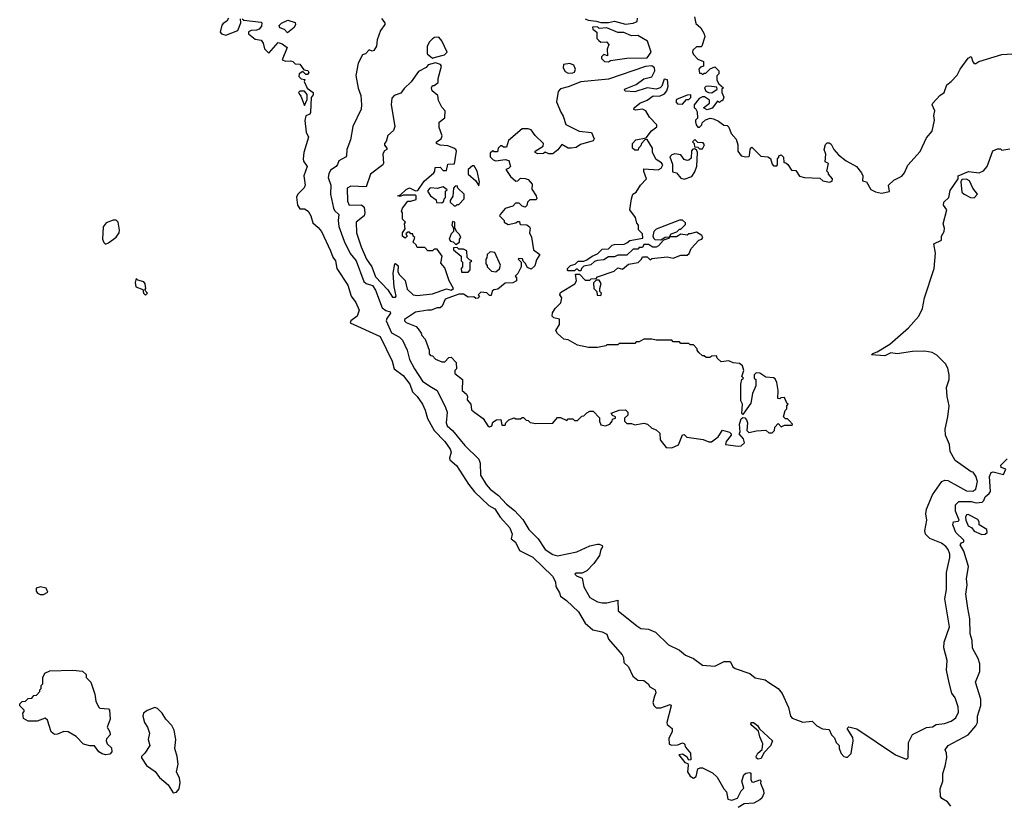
# Model space of a CAD drawing. Extents: x 2210602 to 2357277, y 510288 to 673808.
# Tile 281 of 464: x 2297600 to 2303980, y 583748 to 588836. Entities that reach past the tile are written whole.
import ezdxf

# ---------------------------------------------------------------- set-up
doc = ezdxf.new("R2010")
doc.units = 0

msp = doc.modelspace()

# ---------------------------------------------------------------- linework, layer by layer
at = {"layer": '0CON05XD'}
for points in [[(2298952.5, 588845), (2298942.9, 588827.1), (2298918.3, 588811.7), (2298910.5, 588799.5), (2298900, 588755), (2298906.7, 588745), (2298935, 588736), (2299013.3, 588765), (2299032.5, 588815), (2299031.7, 588841.7)], [(2299041.7, 588841.7), (2299053, 588833), (2299165, 588820), (2299170, 588815), (2299167.5, 588795), (2299152.5, 588775), (2299135, 588767.5), (2299100, 588765), (2299083.6, 588756.4), (2299082.5, 588745), (2299125, 588710), (2299165, 588702.5), (2299177.5, 588685), (2299186.4, 588646.4), (2299215, 588620), (2299275, 588687.5), (2299300.7, 588680.7), (2299332.5, 588655), (2299300, 588575), (2299325, 588567.5), (2299355, 588570), (2299370, 588565), (2299385, 588550), (2299415, 588547.5), (2299441.7, 588511.7), (2299466.4, 588506.4), (2299472.5, 588495), (2299465, 588480), (2299455, 588480), (2299435, 588500), (2299410, 588485), (2299408.3, 588468.3), (2299423.3, 588453.3), (2299448.3, 588448.3), (2299442.5, 588435), (2299463.3, 588393.3), (2299502.5, 588365), (2299501.7, 588348.3), (2299488.3, 588331.7), (2299483.3, 588235), (2299480, 588225), (2299455, 588213.3), (2299447.5, 588182.5), (2299456.8, 588106.8), (2299472, 588075), (2299441.9, 587975), (2299437.1, 587935), (2299439.7, 587919.7), (2299462, 587885), (2299441.9, 587825), (2299450.8, 587765), (2299443, 587747), (2299402.5, 587705), (2299393.6, 587686.4), (2299400, 587635), (2299415, 587611.2), (2299445, 587611.2), (2299470, 587595), (2299487.5, 587565), (2299499.5, 587519.5), (2299535, 587490), (2299555, 587463.3), (2299615, 587340), (2299628, 587298), (2299646, 587275), (2299655.8, 587225), (2299726.6, 587116.6), (2299747.5, 587045), (2299778, 587005), (2299798.8, 586955), (2299786, 586915), (2299746.2, 586885), (2299742.3, 586872.3), (2299935, 586784.2), (2300014.3, 586625), (2300026.7, 586575), (2300085, 586531.2), (2300127.1, 586475), (2300146, 586425), (2300176, 586395), (2300210, 586345), (2300227.4, 586307.4), (2300242.2, 586252.2), (2300285.5, 586175), (2300354.2, 586105), (2300390, 586055), (2300396, 586035), (2300384.2, 585995.8), (2300388, 585985), (2300429.4, 585949.4), (2300508.1, 585828.1), (2300547.8, 585777.8), (2300640.5, 585690.5), (2300678.3, 585668.3), (2300714, 585615), (2300775.5, 585545.5), (2300790, 585505), (2300783.8, 585475), (2300813, 585453), (2300838.3, 585398.3), (2300925, 585355.7), (2301053, 585233), (2301070.8, 585195), (2301074.2, 585164.2), (2301098.8, 585125), (2301105, 585102.5), (2301144, 585075), (2301220.9, 585000.9), (2301265, 584928), (2301313.9, 584883.9), (2301375, 584872.5), (2301405, 584856.2), (2301415.8, 584825), (2301503.3, 584723.3), (2301512.5, 584705), (2301515, 584673.3), (2301545.8, 584645.8), (2301573.8, 584585), (2301605, 584558.8), (2301645, 584557.5), (2301672.5, 584535), (2301682.5, 584515), (2301717.5, 584495), (2301723, 584477), (2301713.3, 584455), (2301702.5, 584415), (2301708, 584395), (2301725, 584378.8), (2301755, 584378.8), (2301815, 584400), (2301821.7, 584391.7), (2301792.5, 584285), (2301795, 584272.5), (2301827.5, 584245), (2301827.5, 584225), (2301807, 584183), (2301807.5, 584145), (2301825, 584137.5), (2301865, 584140), (2301895, 584152.5), (2301907, 584147), (2301913.9, 584123.9), (2301946.2, 584085), (2301948.3, 584041.7), (2301935, 584040), (2301925, 584060), (2301895, 584080), (2301870, 584075), (2301910, 584025), (2301928.3, 584018.3), (2301932.5, 584005), (2301927.5, 583965), (2301945, 583936.7), (2301965, 583923.3), (2301983.3, 583935), (2301993.3, 583985), (2302009.3, 583990.7), (2302025, 583990), (2302088.5, 583958.5), (2302119.7, 583929.7), (2302162.2, 583855), (2302180, 583835), (2302187.7, 583787.7), (2302215, 583780.6), (2302251.2, 583795), (2302275, 583842.5), (2302291.7, 583858.3), (2302279.4, 583905), (2302292.9, 583945), (2302305, 583955.7), (2302331.7, 583961.7), (2302337, 583957), (2302337.5, 583915), (2302345, 583900), (2302355, 583898), (2302395, 583912.5), (2302402.5, 583905), (2302400.7, 583890.7), (2302420, 583845), (2302421.2, 583825), (2302408.8, 583795), (2302395, 583783.8), (2302357.3, 583762.7), (2302295, 583758.8), (2302255, 583734)], [(2299335, 588750), (2299315, 588772.5), (2299285, 588782.5), (2299281.7, 588798.3), (2299296.4, 588813.6), (2299337, 588833), (2299385, 588817.5), (2299387.5, 588805), (2299377.5, 588785), (2299335, 588750)], [(2299943.4, 588843.4), (2299966.7, 588815), (2299966.7, 588805), (2299938.8, 588765), (2299916, 588705), (2299911.2, 588665), (2299895, 588637.5), (2299885, 588632.5), (2299865, 588640), (2299840, 588615), (2299820.7, 588609.3), (2299793.8, 588555), (2299777.1, 588475), (2299793.3, 588393.3), (2299809.5, 588345), (2299815.8, 588284.2), (2299812.7, 588257.3), (2299758.8, 588145), (2299742.7, 588057.3), (2299720, 587995), (2299718, 587955), (2299711.2, 587945), (2299668.3, 587921.7), (2299658.3, 587898.3), (2299650, 587885), (2299615, 587860.8), (2299602.4, 587837.6), (2299598.8, 587815), (2299616.2, 587765), (2299613.3, 587705), (2299632.5, 587615), (2299639.7, 587599.7), (2299667.5, 587575), (2299663.5, 587535), (2299667.6, 587497.6), (2299701.6, 587401.6), (2299742.2, 587322.2), (2299779.5, 587275), (2299830.1, 587140.1), (2299845, 587127.7), (2299886.2, 587115), (2299904.7, 587084.7), (2299949.3, 586969.3), (2299971.9, 586951.9), (2300001.2, 586945), (2300002.5, 586935), (2299978.1, 586901.9), (2299973.8, 586885), (2300008.7, 586808.7), (2300060.6, 586780.6), (2300080.2, 586760.2), (2300111.1, 586695), (2300126.5, 586635), (2300158.5, 586575), (2300210.6, 586495), (2300257, 586463), (2300305, 586434), (2300360, 586325), (2300369.4, 586295), (2300362.9, 586225), (2300370.8, 586205), (2300405, 586175.6), (2300485, 586079.4), (2300575, 585989.2), (2300583.3, 585963.3), (2300586.4, 585886.4), (2300621.9, 585825), (2300647.5, 585795), (2300703.6, 585753.6), (2300755, 585698.5), (2300807, 585657), (2300859.5, 585599.5), (2300899.1, 585535), (2300959.4, 585475), (2301005, 585404.3), (2301055, 585373.1), (2301085, 585364.3), (2301210.5, 585389.5), (2301295, 585428), (2301345, 585438.8), (2301355, 585440), (2301375, 585430), (2301377, 585423), (2301366.1, 585403.9), (2301356.2, 585365), (2301321.2, 585315), (2301275, 585266.7), (2301245, 585252.5), (2301205, 585252.5), (2301197.5, 585245), (2301207.5, 585235), (2301245, 585220), (2301255, 585162.5), (2301293.8, 585095), (2301345, 585065.7), (2301375, 585058.9), (2301405, 585058.9), (2301475, 585076.7), (2301477.4, 585007.4), (2301599.7, 584909.7), (2301625, 584893.8), (2301675, 584888), (2301720, 584870), (2301805, 584788), (2301875, 584753.8), (2301915, 584721.2), (2301965, 584698.8), (2302025, 584656.2), (2302105, 584650), (2302165, 584678.8), (2302199.3, 584679.3), (2302206.7, 584676.7), (2302220, 584645), (2302236.2, 584635), (2302330.9, 584600.9), (2302365, 584572.9), (2302431.4, 584561.4), (2302453.5, 584543.5), (2302515, 584505.5), (2302541.5, 584471.5), (2302581.3, 584381.3), (2302594.8, 584325), (2302605, 584312.9), (2302675, 584286.7), (2302735, 584292.5), (2302765, 584262.5), (2302803, 584243), (2302845, 584240), (2302860, 584205), (2302880, 584185), (2302890, 584155), (2302910, 584135), (2302910, 584115), (2302923, 584083), (2302940, 584065), (2302955, 584060), (2302965, 584060), (2302987, 584083), (2303000, 584165), (2302997.7, 584187.7), (2302962.5, 584245), (2302973, 584257), (2303025, 584243.8), (2303274.2, 584075), (2303343.8, 584046.2), (2303356.2, 584055), (2303360, 584155), (2303385, 584207.5), (2303475, 584251.2), (2303515, 584256.2), (2303538.6, 584271.4), (2303592.7, 584277.3), (2303635, 584292.5), (2303666.2, 584315), (2303682.3, 584352.3)], [(2301265, 588842.5), (2301283, 588833), (2301335, 588827.5), (2301365, 588817.5), (2301415, 588817.5), (2301455, 588827.5), (2301525, 588806.7)], [(2301525, 588806.7), (2301575, 588813.3), (2301600, 588825), (2301602.5, 588845)], [(2301972.5, 588855), (2301981.2, 588811.2), (2302014, 588784), (2302036.2, 588745), (2302038.8, 588725), (2302020, 588665), (2302015, 588660), (2301985, 588660), (2301961.7, 588638.3), (2301960, 588625), (2301965, 588610), (2301995, 588580), (2302030, 588565), (2302030, 588535), (2302011.7, 588528.3), (2302000, 588515), (2302005, 588490), (2302015, 588490), (2302025, 588480), (2302035, 588490), (2302045, 588490), (2302073, 588517), (2302105, 588530), (2302130, 588505), (2302130, 588485), (2302118.3, 588471.7), (2302117.5, 588445), (2302130.7, 588420.7), (2302160, 588395), (2302150, 588385), (2302150, 588365), (2302162.5, 588335), (2302155, 588310), (2302145, 588310), (2302135, 588300), (2302121.7, 588308.3), (2302086.4, 588263.6), (2302055, 588252.5), (2302030, 588265), (2302070, 588295), (2302070, 588315), (2302036.4, 588336.4), (2302025, 588337.5), (2302003.6, 588326.4), (2301970, 588285), (2301970, 588265), (2301980, 588260), (2301989.3, 588239.3), (2301991.7, 588198.3), (2301980, 588185), (2301980, 588175), (2301982.5, 588155), (2301995, 588140), (2302005, 588140), (2302020, 588155), (2302021.7, 588168.3), (2302043, 588187), (2302075, 588197.5), (2302095, 588193.3), (2302128.3, 588178.3), (2302163, 588153), (2302185, 588150), (2302195, 588140), (2302209.3, 588099.3), (2302241.7, 588061.7), (2302252.5, 588025), (2302252.5, 587985), (2302273.9, 587953.9), (2302305, 587947.5), (2302325, 587950), (2302330, 587955), (2302333, 587997), (2302345, 588010), (2302403, 587953), (2302447, 587947), (2302465, 587937.5), (2302475, 587900), (2302485, 587890), (2302505, 587890), (2302510, 587895), (2302510, 587935), (2302520, 587945), (2302520, 587955), (2302535, 587960), (2302550, 587945), (2302551.7, 587911.7), (2302565, 587910), (2302578.3, 587898.3), (2302601.7, 587861.7), (2302628.3, 587858.3), (2302653, 587823), (2302685, 587813.3), (2302785, 587810), (2302805, 587792.5), (2302846.4, 587783.6), (2302865, 587790), (2302867.5, 587805), (2302840, 587835), (2302840, 587845), (2302830, 587855), (2302840, 587905), (2302820, 587915), (2302822.5, 587965), (2302813.3, 587995), (2302821.2, 588028.8), (2302832.5, 588037.5), (2302845, 588037.5), (2302859.1, 588029.1), (2302874.3, 587995), (2302905, 587960), (2302955, 587922.5), (2303022.5, 587885), (2303054, 587844), (2303063.3, 587825), (2303061.7, 587791.7), (2303086.2, 587786.2), (2303115.6, 587735.6), (2303145, 587720.8), (2303185, 587712), (2303235.9, 587724.1), (2303230, 587765), (2303265, 587797.5), (2303315, 587823.3), (2303333.3, 587845), (2303355.7, 587894.3), (2303435, 587982.5), (2303475, 588070), (2303513.3, 588115), (2303526.7, 588185), (2303522.5, 588215), (2303530, 588245), (2303513.3, 588285), (2303516.7, 588295), (2303562.5, 588345), (2303590, 588365), (2303606.7, 588415), (2303636.7, 588435), (2303673.9, 588476.1), (2303693.3, 588515), (2303745, 588586.7), (2303765, 588597.5), (2303775, 588562.5), (2303785, 588553.3), (2303795, 588553.3), (2303815, 588566.2), (2303965, 588610), (2304065, 588616)], [(2301415, 588563.3), (2301428.3, 588571.7), (2301535, 588586.7), (2301665, 588590), (2301692.5, 588625), (2301667, 588697), (2301605, 588733.3), (2301565, 588732.5), (2301515, 588752.5), (2301475, 588752.5), (2301405, 588782.5), (2301355, 588780), (2301345, 588790), (2301311.7, 588788.3), (2301313.6, 588773.6), (2301340, 588755), (2301340, 588715), (2301351.7, 588701.7), (2301365, 588690), (2301401.7, 588691.7), (2301417.5, 588675), (2301407.5, 588645), (2301408.3, 588601.7), (2301385, 588610), (2301370, 588595), (2301370, 588585), (2301390, 588565), (2301415, 588563.3)], [(2300275, 588587.5), (2300295, 588593.3), (2300351.7, 588608.3), (2300370, 588625), (2300335, 588700), (2300315, 588722.5), (2300288.3, 588721.7), (2300275, 588712.5), (2300255, 588692.5), (2300241.2, 588665), (2300240, 588615), (2300275, 588587.5)], [(2300035, 587040), (2300040, 587045), (2300026.2, 587105), (2300020, 587195), (2300030, 587255), (2300035, 587257.5), (2300051.7, 587241.7), (2300051.2, 587205), (2300058.8, 587185), (2300096.8, 587146.8), (2300111.4, 587091.4), (2300150, 587055), (2300175, 587049.4), (2300275, 587060.8), (2300365, 587092.5), (2300395, 587083.3), (2300410, 587095), (2300382.5, 587145), (2300355, 587230), (2300328.3, 587258.3), (2300336.7, 587305), (2300305, 587350), (2300285, 587350), (2300275, 587340), (2300245, 587340), (2300225, 587360), (2300175, 587360), (2300168.3, 587378.3), (2300150, 587395), (2300160, 587425), (2300150, 587435), (2300148.3, 587448.3), (2300135, 587450), (2300125, 587460), (2300115, 587460), (2300101.7, 587448.3), (2300110, 587435), (2300098.3, 587421.7), (2300080, 587435), (2300080, 587455), (2300097.5, 587482.5), (2300092.5, 587515), (2300100, 587525), (2300080, 587545), (2300080, 587585), (2300073, 587597), (2300080, 587615), (2300115, 587660), (2300135, 587660), (2300168.3, 587671.7), (2300170, 587695), (2300165, 587700), (2300085, 587700), (2300065, 587690), (2300050, 587695), (2300068.3, 587701.7), (2300103.9, 587736.1), (2300125, 587746.7), (2300165, 587727.5), (2300179.3, 587730.7), (2300220.7, 587789.3), (2300282.5, 587845), (2300290, 587855), (2300291.7, 587878.3), (2300325, 587880), (2300345, 587860), (2300365, 587860), (2300375, 587900), (2300418.3, 587901.7), (2300430, 587985), (2300426.4, 587996.4), (2300412.5, 588005), (2300375, 588018.8), (2300323.6, 588023.6), (2300300, 588035), (2300300, 588045), (2300330, 588065), (2300337, 588083), (2300318.3, 588138.3), (2300318.3, 588171.7), (2300355, 588200), (2300357.5, 588245), (2300335, 588270), (2300313, 588313), (2300310, 588345), (2300272.5, 588375), (2300267.5, 588395), (2300275, 588410), (2300285, 588410), (2300311.7, 588428.3), (2300312.5, 588455), (2300333.3, 588535), (2300326.1, 588546.1), (2300295, 588556.7), (2300246.4, 588543.6), (2300233, 588527), (2300185, 588500), (2300136.4, 588433.6), (2300090.3, 588389.7), (2300069.5, 588360.5), (2300027.5, 588345), (2300012.3, 588327.7), (2300006, 588285), (2300030.8, 588145), (2300021.7, 588118.3), (2299985.8, 588085), (2299973.6, 588046.4), (2299963.3, 588035), (2299963, 588023), (2299980, 588005), (2299980, 587995), (2299963.6, 587986.4), (2299953, 587967), (2299956.7, 587905), (2299952.5, 587895), (2299874.2, 587835.8), (2299845, 587752.5), (2299745, 587757.8), (2299721.9, 587745), (2299725, 587660), (2299735, 587635.8), (2299815, 587636.2), (2299831.7, 587621.7), (2299836.7, 587585), (2299832.5, 587565), (2299780, 587525), (2299783.3, 587456.7), (2299812.9, 587365), (2299846.5, 587285), (2299881.9, 587235), (2299905, 587170), (2299985.9, 587085.9), (2300015, 587040), (2300035, 587040)], [(2301825, 586063.3), (2301868, 586082), (2301895, 586147.5), (2301905, 586150), (2301923.3, 586133.3), (2302028.3, 586118.3), (2302065, 586102.5), (2302083, 586103), (2302125.9, 586134.1), (2302155, 586177.5), (2302200, 586165), (2302210, 586155), (2302210, 586145), (2302177.5, 586105), (2302172.5, 586085), (2302255, 586073.8), (2302275, 586076.7), (2302296.7, 586095), (2302290.7, 586120.7), (2302262.5, 586155), (2302267.5, 586165), (2302263.9, 586216.1), (2302275, 586250), (2302285, 586260), (2302298.3, 586258.3), (2302310, 586245), (2302316.7, 586225), (2302312.5, 586175), (2302325, 586163.3), (2302375, 586174), (2302435, 586177.5), (2302455, 586160), (2302475, 586160), (2302490, 586175), (2302493, 586197), (2302515, 586220), (2302535, 586200), (2302555, 586210), (2302605, 586210), (2302607, 586217), (2302588.3, 586238.3), (2302575, 586250), (2302561.7, 586251.7), (2302550, 586265), (2302560, 586305), (2302570, 586315), (2302570, 586335), (2302580, 586345), (2302571.7, 586351.7), (2302555, 586390), (2302533, 586387), (2302525, 586380), (2302511.7, 586381.7), (2302513.8, 586435), (2302506.1, 586486.1), (2302495, 586510), (2302485, 586517.5), (2302435, 586520), (2302395, 586547.5), (2302371.7, 586548.3), (2302360, 586535), (2302360, 586515), (2302370, 586505), (2302370, 586465), (2302347.5, 586415), (2302338.3, 586351.7), (2302285, 586280), (2302280, 586285), (2302282.5, 586345), (2302272.5, 586367.5), (2302272.5, 586475), (2302280, 586505), (2302290, 586515), (2302280, 586525), (2302292.5, 586565), (2302283.3, 586595), (2302265, 586610), (2302223, 586613), (2302195, 586627.5), (2302145, 586620), (2302120, 586645), (2302115, 586660), (2302085, 586657.5), (2302071.7, 586648.3), (2302048.3, 586648.3), (2302035, 586660), (2302025, 586660), (2302001.7, 586681.7), (2301990, 586695), (2301990, 586705), (2301965, 586730), (2301945, 586730), (2301935, 586740), (2301885, 586740), (2301875, 586750), (2301835, 586750), (2301825, 586760), (2301725, 586760), (2301695, 586767.5), (2301645, 586767.5), (2301615, 586750), (2301595, 586750), (2301585, 586740), (2301485, 586740), (2301475, 586730), (2301405, 586730), (2301397, 586723), (2301345, 586712.5), (2301285, 586712.5), (2301215, 586727.5), (2301155, 586762.5), (2301125, 586767.5), (2301084.1, 586804.1), (2301073.6, 586823.6), (2301097, 586863), (2301097.5, 586897.5), (2301060, 586905), (2301050, 586915), (2301053, 586937), (2301070, 586965), (2301107, 587003), (2301112.5, 587035), (2301100, 587055), (2301105, 587070), (2301197.5, 587125), (2301207.5, 587145), (2301201.7, 587188.3), (2301228.3, 587188.3), (2301265, 587150), (2301295, 587150), (2301303, 587157), (2301335, 587160), (2301345, 587170), (2301451.7, 587208.3), (2301475, 587230), (2301505, 587220), (2301545, 587252.5), (2301607, 587263), (2301630, 587285), (2301635, 587300), (2301665, 587300), (2301685, 587280), (2301695, 587290), (2301795, 587300), (2301835, 587292.5), (2301885, 587310), (2301925, 587310), (2301938.3, 587321.7), (2301950, 587355), (2302001.7, 587408.3), (2302020, 587415), (2302027.5, 587425), (2302019.3, 587439.3), (2301985, 587460), (2301945, 587450), (2301935, 587450), (2301925, 587440), (2301885, 587447.5), (2301855, 587430), (2301810, 587430), (2301805, 587420), (2301771.7, 587408.3), (2301739.3, 587370.7), (2301725, 587362.5), (2301703, 587363), (2301675, 587380), (2301645, 587380), (2301635, 587360), (2301615, 587360), (2301605, 587350), (2301575, 587350), (2301535, 587310), (2301475, 587310), (2301455, 587300), (2301415, 587300), (2301385, 587280), (2301343, 587277), (2301325, 587270), (2301301.7, 587248.3), (2301255, 587240), (2301240, 587225), (2301235, 587210), (2301225, 587210), (2301215, 587220), (2301205, 587220), (2301195, 587210), (2301155, 587210), (2301150, 587215), (2301150, 587225), (2301170, 587245), (2301198.3, 587251.7), (2301218.3, 587271.7), (2301255, 587272.5), (2301275, 587280), (2301310, 587305), (2301345, 587320), (2301375, 587350), (2301415, 587352.5), (2301440, 587375), (2301455, 587380), (2301517, 587383), (2301535, 587390), (2301553, 587407), (2301638.3, 587421.7), (2301635, 587450), (2301610, 587475), (2301610, 587505), (2301598.3, 587518.3), (2301590, 587555), (2301553.3, 587605), (2301563.6, 587676.4), (2301573.6, 587706.4), (2301595, 587720), (2301622.5, 587765), (2301662.5, 587805), (2301643.6, 587853.6), (2301645, 587870), (2301736.7, 587863.3), (2301756.4, 587873.6), (2301767.5, 587895), (2301759.3, 587909.3), (2301725, 587930), (2301700, 587975), (2301700, 588005), (2301665, 588060), (2301651.7, 588058.3), (2301630, 588035), (2301625, 588020), (2301610, 588005), (2301608.3, 587991.7), (2301585, 587990), (2301570, 588005), (2301570, 588035), (2301591.7, 588058.3), (2301658.3, 588071.7), (2301693.6, 588116.4), (2301728.3, 588141.7), (2301727.5, 588155), (2301680, 588205), (2301657.5, 588245), (2301635, 588256.2), (2301590.7, 588250.7), (2301580, 588255), (2301582.5, 588265), (2301617.5, 588295), (2301665.7, 588314.3), (2301705, 588343.3), (2301745, 588340), (2301777.5, 588355), (2301792.5, 588375), (2301802.5, 588405), (2301797, 588447), (2301775, 588450), (2301760, 588405), (2301750, 588395), (2301725, 588386.7), (2301665, 588393.8), (2301585, 588368.8), (2301523, 588373), (2301520, 588385), (2301595, 588416.7), (2301645, 588453.8), (2301695, 588466.7), (2301716.2, 588505), (2301713.6, 588523.6), (2301695, 588536.7), (2301655, 588533.3), (2301415, 588450), (2301235, 588434), (2301155, 588401.9), (2301105, 588388.8), (2301089.2, 588370.8), (2301077.5, 588305), (2301107, 588237), (2301121.7, 588211.7), (2301138.3, 588158.3), (2301225, 588113.3), (2301306.1, 588106.1), (2301322.5, 588065), (2301315, 588052.5), (2301233, 588027), (2301205, 588007.5), (2301173, 588003), (2301153, 588003), (2301113, 588027), (2301086.4, 587993.6), (2301055, 587967.5), (2301028.3, 587968.3), (2301005, 587977.5), (2300995, 587970), (2300958.3, 587968.3), (2300940, 587975), (2300940, 587985), (2300993, 588017), (2300993.3, 588035), (2300940, 588085), (2300915, 588122.5), (2300895, 588130), (2300855, 588130), (2300767, 588053), (2300755, 588010), (2300735, 588010), (2300725, 588020), (2300715, 588020), (2300700, 588005), (2300695, 587980), (2300675, 587980), (2300665, 587987.5), (2300648.3, 587971.7), (2300648.3, 587948.3), (2300668.3, 587928.3), (2300685, 587922.5), (2300745, 587930), (2300770, 587925), (2300780, 587885), (2300768.3, 587871.7), (2300750, 587865), (2300780.7, 587820.7), (2300815, 587790), (2300828.3, 587791.7), (2300845, 587810), (2300875, 587807.5), (2300895, 587800), (2300921.7, 587771.7), (2300918.3, 587738.3), (2300947.5, 587695), (2300950, 587675), (2300945, 587670), (2300905, 587670), (2300890, 587655), (2300887, 587633), (2300875, 587622.5), (2300855, 587627.5), (2300837, 587647), (2300813, 587647), (2300795, 587627.5), (2300745, 587612.5), (2300712.5, 587575), (2300710, 587565), (2300740, 587535), (2300740, 587525), (2300765, 587510), (2300815, 587520), (2300825, 587530), (2300838.3, 587528.3), (2300840, 587515), (2300845, 587510), (2300886.4, 587506.4), (2300902.5, 587495), (2300907.5, 587485), (2300902.5, 587455), (2300917, 587427), (2300930, 587345), (2300970, 587315), (2300948.3, 587281.7), (2300937, 587243), (2300915, 587220), (2300890.7, 587230.7), (2300875, 587260), (2300861.7, 587271.7), (2300858.3, 587288.3), (2300835, 587290), (2300830, 587285), (2300850, 587265), (2300850, 587235), (2300827, 587193), (2300810, 587175), (2300820, 587165), (2300820, 587145), (2300795, 587132.5), (2300745, 587130), (2300698.3, 587091.7), (2300673, 587087), (2300661.7, 587078.3), (2300655, 587050), (2300645, 587050), (2300627, 587067), (2300588.3, 587071.7), (2300570, 587055), (2300580, 587045), (2300568.3, 587031.7), (2300555, 587030), (2300541.7, 587041.7), (2300505, 587040), (2300475, 587057.5), (2300445, 587057.5), (2300357.5, 587025), (2300338.3, 586981.7), (2300325, 586970), (2300305, 586970), (2300265.9, 586954.1), (2300245, 586955.8), (2300165, 586942.5), (2300094, 586895), (2300094, 586885), (2300103.3, 586875), (2300168.3, 586848.3), (2300182.5, 586835), (2300202.5, 586805), (2300205, 586790), (2300227, 586767), (2300252.5, 586695), (2300253, 586673), (2300261.7, 586661.7), (2300275, 586660), (2300295, 586637.5), (2300335, 586620), (2300355, 586620), (2300381.7, 586648.3), (2300395, 586650), (2300427.5, 586615), (2300430, 586575), (2300420, 586565), (2300420, 586545), (2300470, 586505), (2300467.5, 586435), (2300495, 586410), (2300502.5, 586395), (2300500, 586375), (2300522.5, 586345), (2300528.3, 586308.3), (2300548.3, 586291.7), (2300603, 586253), (2300632.5, 586205), (2300645, 586200), (2300660, 586205), (2300665, 586230), (2300690, 586245), (2300717, 586247), (2300725, 586210), (2300745, 586210), (2300750, 586225), (2300770, 586245), (2300805, 586257.5), (2300815, 586250), (2300845, 586250), (2300855, 586260), (2300865, 586260), (2300881.7, 586241.7), (2300895, 586240), (2300908.3, 586228.3), (2300945, 586220), (2301055, 586222.5), (2301085, 586260), (2301105, 586260), (2301145, 586240), (2301155, 586250), (2301185, 586250), (2301195, 586240), (2301215, 586240), (2301241.7, 586268.3), (2301255, 586270), (2301275, 586290), (2301295, 586300), (2301315, 586300), (2301357, 586257), (2301356.7, 586235), (2301365, 586212.5), (2301395, 586206.2), (2301423.6, 586216.4), (2301440, 586235), (2301441.7, 586248.3), (2301460, 586255), (2301460, 586265), (2301441.7, 586271.7), (2301431.7, 586288.3), (2301485, 586306.7), (2301525, 586310), (2301540, 586295), (2301540, 586275), (2301520, 586255), (2301520, 586235), (2301535, 586220), (2301565, 586220), (2301585, 586212.5), (2301645, 586222.5), (2301667, 586217), (2301695, 586190), (2301725, 586180), (2301748.3, 586158.3), (2301750, 586115), (2301790, 586065), (2301825, 586063.3)], [(2301155, 588490), (2301185, 588491.2), (2301194, 588496), (2301202, 588515), (2301190.9, 588540.9), (2301165, 588552.5), (2301124, 588546), (2301121.2, 588525), (2301135, 588500), (2301155, 588490)], [(2299445, 588280), (2299461.7, 588318.3), (2299461.7, 588351.7), (2299445, 588372.5), (2299415, 588372.5), (2299407.5, 588365), (2299410, 588355), (2299421.2, 588341.2), (2299445, 588280)], [(2302085, 588363.3), (2302120, 588385), (2302118.3, 588398.3), (2302065, 588406.2), (2302045, 588402.5), (2302037.5, 588395), (2302045, 588372.5), (2302063.6, 588363.6), (2302085, 588363.3)], [(2301895, 588290), (2301921.7, 588318.3), (2301935, 588320), (2301948.3, 588331.7), (2301948.3, 588348.3), (2301925, 588347.5), (2301855, 588320), (2301852.5, 588305), (2301861.7, 588291.7), (2301895, 588290)], [(2302025, 588000), (2302037.5, 588025), (2302028.3, 588038.3), (2301995, 588040), (2301975, 588060), (2301960, 588045), (2301970, 588035), (2301971.7, 588011.7), (2301995, 588010), (2302005, 588000), (2302025, 588000)], [(2301905, 587803.3), (2301955, 587820), (2301975, 587850), (2301987, 587887), (2301992.5, 587975), (2301988.3, 587988.3), (2301975, 588000), (2301961.7, 587998.3), (2301953, 587987), (2301950, 587940), (2301935, 587926.2), (2301925, 587923.3), (2301905, 587930), (2301885, 587960), (2301845, 587967.5), (2301825, 587960), (2301813, 587947), (2301829.3, 587899.3), (2301830, 587850), (2301855, 587843.3), (2301885, 587810), (2301905, 587803.3)], [(2303682.3, 584352.3), (2303681.9, 584385), (2303660.6, 584445), (2303640, 584475), (2303622.1, 584542.1), (2303605.8, 584624.2), (2303610.8, 584685), (2303587.6, 584767.6), (2303591.1, 584805), (2303625.5, 584905), (2303594.4, 585085), (2303606.5, 585145), (2303605.5, 585255), (2303627.3, 585352.7), (2303627.3, 585375), (2303616.7, 585405), (2303600.5, 585425), (2303572.9, 585445), (2303497, 585477), (2303470, 585505), (2303464.3, 585525), (2303477.8, 585595), (2303471.9, 585635), (2303475.6, 585665), (2303515, 585758.8), (2303574.6, 585845.4), (2303595, 585854.4), (2303615, 585852.5), (2303676.2, 585816.2), (2303735, 585785.8), (2303776.4, 585783.6), (2303796, 585795), (2303806.2, 585845), (2303795, 585880), (2303777.5, 585905), (2303765, 585907.5), (2303661.4, 585981.4), (2303629.2, 586039.2), (2303625.8, 586085), (2303600, 586145), (2303595.8, 586185), (2303614.2, 586265), (2303622.5, 586335), (2303608.8, 586395), (2303606.4, 586453.6), (2303622.5, 586505), (2303623.3, 586535), (2303615, 586580), (2303598.3, 586608.3), (2303543.6, 586663.6), (2303511.7, 586681.7), (2303465, 586690), (2303386.1, 586686.1), (2303285, 586671.2), (2303245, 586678), (2303205, 586658.6), (2303120, 586665), (2303127.5, 586675), (2303155.9, 586684.1), (2303239.2, 586735), (2303358.6, 586841.4), (2303426.7, 586915), (2303450, 586965), (2303463.3, 587035), (2303526.1, 587223.9), (2303533.3, 587325), (2303522.5, 587385), (2303572.5, 587407.5), (2303572.5, 587435), (2303590, 587465), (2303592.5, 587485), (2303583.3, 587515), (2303606.7, 587605), (2303586.7, 587635), (2303587.5, 587655), (2303621.2, 587685), (2303630, 587730), (2303680, 587805), (2303680, 587825), (2303747, 587853), (2303816.7, 587843.3), (2303845, 587857.5), (2303868.8, 587885), (2303905, 587986.7), (2303935, 588000), (2303955, 588000), (2303965, 587990), (2304015, 588000)], [(2300575, 587760), (2300580, 587785), (2300563.8, 587855), (2300545, 587890), (2300535, 587890), (2300506.7, 587865), (2300506.1, 587836.1), (2300555, 587792.5), (2300575, 587760)], [(2303785, 587683.3), (2303806.4, 587706.4), (2303776.7, 587745), (2303755, 587792.5), (2303735, 587803.3), (2303705, 587800), (2303697.5, 587785), (2303705, 587720), (2303720, 587705), (2303760, 587685), (2303785, 587683.3)], [(2300335, 587650), (2300348.3, 587661.7), (2300350, 587675), (2300360, 587685), (2300360, 587725), (2300370, 587735), (2300345, 587752.5), (2300305, 587743.3), (2300265, 587746.7), (2300255, 587742.5), (2300243.3, 587725), (2300262.5, 587695), (2300298.3, 587668.3), (2300301.7, 587651.7), (2300335, 587650)], [(2300425, 587630), (2300435, 587640), (2300445, 587640), (2300480, 587675), (2300480, 587705), (2300440, 587745), (2300435, 587760), (2300421.7, 587758.3), (2300410, 587745), (2300407, 587693), (2300390, 587665), (2300390, 587655), (2300415, 587630), (2300425, 587630)], [(2298155, 587382.5), (2298175, 587390), (2298225, 587428), (2298243.5, 587455), (2298246, 587474), (2298237.3, 587525), (2298225, 587538.1), (2298205, 587538.5), (2298160, 587520), (2298140.6, 587495), (2298137.5, 587415), (2298145, 587392.5), (2298155, 587382.5)], [(2301755, 587410), (2301783, 587427), (2301810, 587430), (2301821.7, 587448.3), (2301858.3, 587461.7), (2301875, 587480), (2301885, 587480), (2301915, 587510), (2301915, 587520), (2301895, 587537.5), (2301875, 587537.5), (2301725, 587480), (2301710, 587465), (2301702.5, 587435), (2301708.3, 587418.3), (2301715, 587412.5), (2301755, 587410)], [(2300425, 587380), (2300450, 587395), (2300450, 587415), (2300457.5, 587425), (2300450, 587445), (2300431.7, 587461.7), (2300420, 587485), (2300420, 587525), (2300405, 587530), (2300400, 587505), (2300410, 587485), (2300410, 587465), (2300395, 587450), (2300382.5, 587415), (2300391.7, 587401.7), (2300408.3, 587398.3), (2300425, 587380)], [(2300505, 587200), (2300520, 587215), (2300520, 587265), (2300530, 587275), (2300515, 587280), (2300500, 587295), (2300498.3, 587338.3), (2300475, 587350), (2300445, 587350), (2300435, 587360), (2300411.7, 587358.3), (2300410, 587345), (2300460, 587305), (2300460, 587275), (2300470, 587265), (2300470, 587235), (2300460, 587225), (2300461.7, 587201.7), (2300505, 587200)], [(2300685, 587202.5), (2300708.3, 587221.7), (2300716.4, 587246.4), (2300679.3, 587329.3), (2300648.3, 587331.7), (2300630, 587315), (2300627, 587293), (2300620, 587285), (2300620, 587255), (2300630, 587245), (2300630, 587235), (2300657, 587207), (2300685, 587202.5)], [(2298415, 587052.5), (2298427.5, 587065), (2298410, 587085), (2298417.5, 587095), (2298412.5, 587125), (2298405, 587137.5), (2298365, 587150), (2298355, 587160), (2298347.5, 587135), (2298352.5, 587105), (2298398.3, 587088.3), (2298402.5, 587065), (2298415, 587052.5)], [(2301365, 587050), (2301370, 587065), (2301360, 587075), (2301360, 587095), (2301367, 587127), (2301355, 587150), (2301335, 587150), (2301318.3, 587131.7), (2301320, 587095), (2301340, 587075), (2301341.7, 587051.7), (2301365, 587050)], [(2303633, 583743), (2303611.2, 583771.2), (2303575, 583792), (2303566, 583805), (2303563.8, 583855), (2303581.9, 583905), (2303580.6, 583955), (2303597.8, 584002.2), (2303608.1, 584058.1), (2303606.2, 584085), (2303597, 584107), (2303616.7, 584135), (2303745, 584204.2), (2303796.4, 584263.6), (2303807.1, 584285), (2303806.7, 584325), (2303828.6, 584395), (2303828, 584435), (2303793.3, 584545), (2303821.5, 584615), (2303820.5, 584665), (2303809.8, 584699.8), (2303773.8, 584765), (2303771.2, 584815), (2303758.3, 584858.3), (2303755.6, 584955.6), (2303744.6, 585024.6), (2303731.4, 585115), (2303739.4, 585175), (2303735.9, 585215.9), (2303748.6, 585295), (2303717.8, 585395), (2303694.4, 585435), (2303702.1, 585447.9), (2303717.5, 585455), (2303717.5, 585465), (2303666.7, 585515), (2303646.7, 585565), (2303650, 585585), (2303681.7, 585588.3), (2303687.5, 585595), (2303663.8, 585653.8), (2303664, 585695), (2303685, 585715.6), (2303765, 585716.2), (2303796.6, 585706.6), (2303837.6, 585712.4), (2303847.6, 585722.4), (2303855, 585746.9), (2303882.8, 585767.2), (2303890.4, 585779.6), (2303883.3, 585876.7), (2303895, 585904), (2303907.7, 585907.7), (2303975, 585890), (2303990, 585925), (2303960, 585935), (2303958.3, 585951.7), (2303998.3, 585991.7)], [(2303835, 585502), (2303855, 585504), (2303868.8, 585515), (2303866.7, 585535), (2303817.5, 585565), (2303817.5, 585585), (2303809.3, 585599.3), (2303745, 585632.5), (2303735, 585630), (2303727.5, 585615), (2303730, 585595), (2303745, 585557.5), (2303770, 585545), (2303784.1, 585524.1), (2303835, 585502)], [(2297755, 585113.3), (2297781.7, 585128.3), (2297772.5, 585155), (2297735, 585163.8), (2297706.7, 585155), (2297706.7, 585135), (2297715, 585122.5), (2297733.6, 585113.6), (2297755, 585113.3)], [(2298155, 584075.7), (2298135, 584081.4), (2298113.3, 584095), (2298085, 584132.5), (2298055, 584133.3), (2298012.5, 584145), (2297965, 584193.3), (2297915, 584223.3), (2297885, 584226.7), (2297845, 584208.8), (2297825, 584206.7), (2297803.8, 584225), (2297779.5, 584299.5), (2297765, 584313.3), (2297713.9, 584293.9), (2297653.9, 584293.9), (2297625, 584310), (2297620, 584345), (2297630, 584355), (2297630, 584365), (2297601.7, 584391.7), (2297600, 584405), (2297615, 584420), (2297638.3, 584421.7), (2297655, 584440), (2297678.3, 584441.7), (2297691.7, 584458.3), (2297708.3, 584461.7), (2297730, 584485), (2297730, 584495), (2297740, 584505), (2297740, 584525), (2297750, 584535), (2297750, 584575), (2297762.5, 584605), (2297795, 584620), (2297945, 584623.3), (2298007, 584617), (2298030, 584595), (2298030, 584575), (2298060, 584545), (2298067, 584527), (2298087, 584467), (2298093, 584423), (2298110, 584385), (2298118.3, 584378.3), (2298175, 584372.5), (2298182.5, 584365), (2298185.7, 584305), (2298166.7, 584255), (2298183.8, 584225), (2298186, 584205), (2298161.7, 584178.3), (2298160, 584165), (2298166.2, 584146.2), (2298195, 584120), (2298197.1, 584095), (2298185, 584080), (2298155, 584075.7)], [(2298595, 583830), (2298615, 583832.5), (2298633.3, 583855), (2298640.8, 583895), (2298636.2, 583925), (2298616.7, 583965), (2298625.8, 584015), (2298620, 584065), (2298605.8, 584115), (2298610.8, 584175), (2298602, 584235), (2298586.7, 584265), (2298545.9, 584305.9), (2298523.8, 584345), (2298493.8, 584375), (2298475, 584382.5), (2298425, 584362), (2298401.2, 584345), (2298398.8, 584325), (2298408.8, 584285), (2298428, 584255), (2298441.2, 584215), (2298432, 584175), (2298443.8, 584135), (2298411.2, 584085), (2298390, 584065), (2298390, 584055), (2298422, 584005), (2298477.9, 583967.9), (2298505, 583927.5), (2298561.7, 583881.7), (2298595, 583830)], [(2302385, 584046), (2302375, 584053.3), (2302372.5, 584065), (2302384, 584085), (2302410.7, 584109.3), (2302415.7, 584145.7), (2302395, 584192.5), (2302388.3, 584228.3), (2302343.3, 584265), (2302336.7, 584275), (2302340, 584285), (2302355, 584283.8), (2302381.2, 584265), (2302393, 584243), (2302477.5, 584165), (2302465, 584133.3), (2302421.2, 584088.8), (2302405, 584051.2), (2302385, 584046)]]:
    msp.add_lwpolyline(points, dxfattribs=at)

doc.saveas('drawing.dxf')
